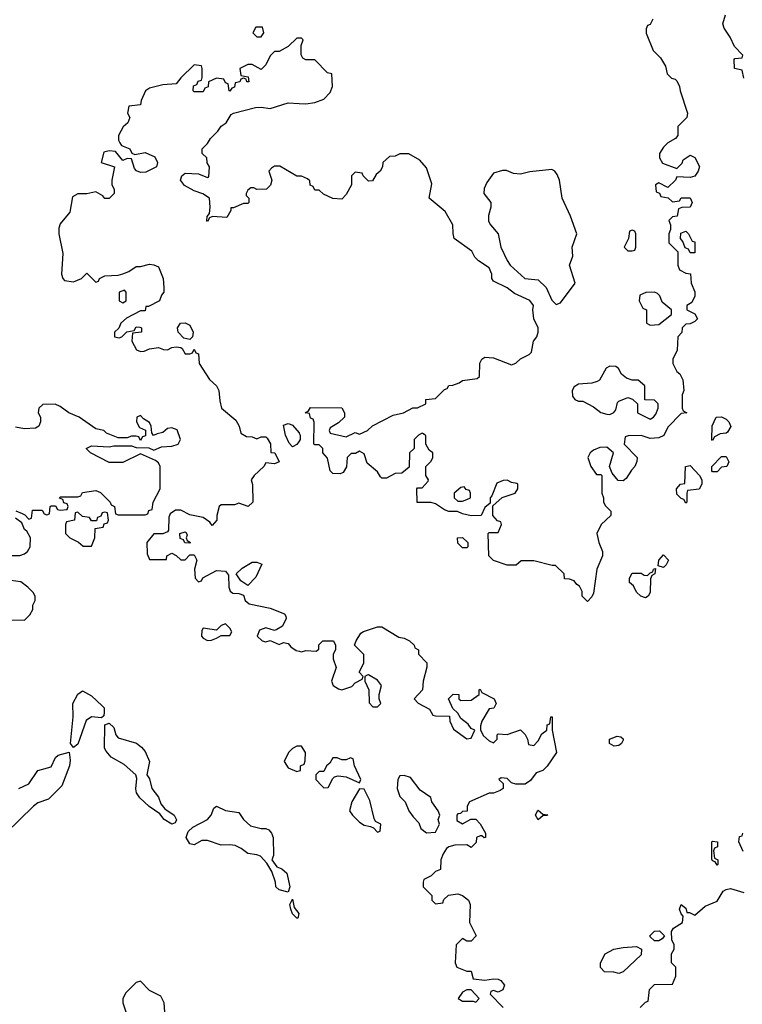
# Model space of a CAD drawing. Header units: inches. Extents: x 2380249 to 2585472, y 382747 to 546448.
# Tile 515 of 626: x 2538749 to 2541983, y 453924 to 458328. Entities that reach past the tile are written whole.
import ezdxf

# ---------------------------------------------------------------- set-up
doc = ezdxf.new("R2010")
doc.units = ezdxf.units.IN
doc.header["$MEASUREMENT"] = 0
doc.layers.add('C5435', color=7, linetype='Continuous')
doc.layers.add('C5445', color=7, linetype='Continuous')

msp = doc.modelspace()

# ---------------------------------------------------------------- linework, layer by layer
at = {"layer": 'C5435', "color": 4}
for points, elevation in [([(2539835.3, 458295.3), (2539806, 458294), (2539792, 458270), (2539810, 458252), (2539830, 458252), (2539842, 458270)], 32), ([(2539218, 457118), (2539194, 457110), (2539194, 457070), (2539210, 457062), (2539226, 457070), (2539226, 457110)], 32), ([(2539510, 456898), (2539484, 456904), (2539458, 456930), (2539455.3, 456950), (2539469.1, 456970.9), (2539490, 456972), (2539510, 456962), (2539524.7, 456930), (2539522, 456910)], 32), ([(2539130, 456126), (2539118, 456122), (2539112.7, 456107.3), (2539098, 456102), (2539092.7, 456087.3), (2539070, 456086), (2539062, 456102), (2539030, 456106), (2539010, 456126), (2538998, 456122), (2538994, 456090), (2538958, 456082), (2538954, 456070), (2538954, 456030), (2538974, 456010), (2539011.6, 455991.6), (2539032.7, 455972.7), (2539070, 455974), (2539086, 456010), (2539087.3, 456052.7), (2539122, 456058), (2539127.3, 456072.7), (2539142, 456078), (2539146, 456090), (2539142, 456122)], 32), ([(2539510, 455986), (2539488.4, 455988.4), (2539482, 456002), (2539467.3, 456007.3), (2539466, 456030), (2539490, 456038), (2539494.8, 456034.8), (2539498, 456022), (2539494, 456010), (2539498, 455998), (2539514, 455990)], 32), ([(2539770, 455798), (2539738, 455818), (2539718, 455850), (2539744.7, 455875.3), (2539790, 455902), (2539810, 455902), (2539832.7, 455892.7), (2539805.4, 455834.6)], 32), ([(2539670, 455626), (2539650, 455618), (2539630, 455598), (2539570, 455606), (2539563.6, 455596.4), (2539562, 455570), (2539570, 455562), (2539590, 455552), (2539607.3, 455552.7), (2539630, 455562), (2539650, 455574), (2539690, 455574), (2539698, 455590), (2539690, 455606)], 32), ([(2539115.3, 455204.7), (2539070, 455209.6), (2539046.8, 455193.2), (2539010, 455087.3), (2538990, 455072.7), (2538977, 455090), (2538988.3, 455210), (2538986.3, 455270), (2539010, 455311), (2539030, 455326.8), (2539070, 455304), (2539118.8, 455258.8), (2539126.8, 455250), (2539126.8, 455230), (2539125.4, 455214.6)], 28), ([(2539430, 454729.2), (2539395.3, 454750), (2539376, 454776), (2539328.1, 454808.1), (2539286.9, 454846.9), (2539272.3, 454870), (2539268.1, 454888.1), (2539273.6, 454933.6), (2539269.2, 454950), (2539217.1, 454997.1), (2539159, 455030), (2539136.5, 455056.5), (2539129.3, 455070), (2539130, 455174), (2539150, 455181), (2539170, 455162), (2539178.8, 455130), (2539190, 455116), (2539271.7, 455091.7), (2539294.9, 455074.9), (2539310, 455054.8), (2539330.5, 455010), (2539318, 454950), (2539330, 454932), (2539340.7, 454890), (2539370, 454850.8), (2539381.3, 454821.3), (2539398, 454798), (2539441, 454770), (2539451, 454749), (2539444.7, 454735.3)], 28), ([(2539950, 454426), (2539910, 454435.3), (2539895.3, 454450), (2539894, 454470), (2539878, 454518), (2539855.3, 454555.3), (2539826, 454586), (2539810, 454593.2), (2539770, 454599), (2539740.9, 454620.9), (2539714, 454634), (2539690, 454638), (2539650, 454636), (2539590, 454657.2), (2539564, 454656), (2539530, 454638), (2539510, 454642), (2539494, 454670), (2539502.7, 454697.3), (2539524.1, 454715.9), (2539590, 454750.7), (2539606.6, 454770), (2539618, 454802), (2539630, 454810.7), (2539670, 454790.8), (2539730, 454782), (2539751, 454750), (2539782, 454722), (2539830, 454710.7), (2539850.6, 454710.6), (2539864, 454704), (2539876, 454690), (2539882.8, 454670), (2539884.7, 454590), (2539878, 454570), (2539899.6, 454539.6), (2539922, 454530), (2539944.7, 454510), (2539958, 454450)], 28), ([(2539990, 454308.7), (2539970, 454328), (2539962, 454350), (2539958, 454370), (2539970, 454394), (2539976.9, 454356.9), (2539998, 454330), (2539994, 454310)], 28)]:
    msp.add_lwpolyline(points, close=True, dxfattribs=dict(at, elevation=elevation))
for points, elevation in [([(2540000, 458246), (2539990, 458246), (2539950, 458208), (2539910, 458186), (2539890, 458186), (2539870, 458166), (2539850, 458126), (2539830, 458106), (2539790, 458128), (2539770, 458128), (2539734, 458110), (2539738, 458078), (2539772, 458072), (2539774, 458050), (2539766, 458050), (2539762, 458062), (2539750, 458066), (2539738, 458062), (2539734, 458050), (2539714, 458046), (2539710, 458026), (2539698, 458022), (2539690, 458008), (2539686, 458010), (2539682, 458042), (2539670, 458046), (2539662, 458062), (2539630, 458066), (2539594, 458050), (2539592.7, 458027.3), (2539578, 458022), (2539570, 458006), (2539530, 458006), (2539526, 458010), (2539527.3, 458032.7), (2539542, 458038), (2539547.3, 458052.7), (2539562, 458058), (2539566, 458070), (2539566, 458110), (2539562, 458122), (2539530, 458126), (2539470, 458068), (2539450, 458042), (2539390, 458037.2), (2539330, 458022), (2539312, 458010), (2539292.7, 457967.3), (2539290, 457948), (2539238, 457942), (2539232, 457910), (2539242, 457890), (2539232.7, 457867.3), (2539211.6, 457848.4), (2539191.3, 457810), (2539191.3, 457790), (2539196.9, 457776.9), (2539205.4, 457765.4), (2539242, 457750), (2539251.3, 457731.3), (2539264.7, 457724.7), (2539310, 457734), (2539354, 457714), (2539366, 457690), (2539361, 457670), (2539313.7, 457646.3), (2539290, 457645.2), (2539272.5, 457652.5), (2539262.7, 457662.7), (2539250, 457706), (2539230, 457708), (2539210, 457698), (2539178, 457738), (2539150, 457741.2), (2539124.9, 457735.1), (2539114, 457690), (2539174, 457670), (2539162, 457610), (2539162, 457590), (2539172, 457570), (2539172, 457550), (2539150, 457528), (2539130, 457528), (2539120.4, 457540.4), (2539090, 457558), (2539050, 457548.7), (2539010, 457549), (2538984.7, 457535.3), (2538973.4, 457466.6), (2538930, 457415.3), (2538924.5, 457395.5), (2538924, 457370), (2538942, 457282), (2538936, 457190), (2538942.8, 457170), (2538950, 457161), (2538990, 457156), (2539026, 457170), (2539050, 457194), (2539090, 457154), (2539102, 457158), (2539106, 457170), (2539130, 457182), (2539190, 457184.7), (2539210, 457190.7), (2539238, 457202), (2539270, 457224.7), (2539290, 457224.7), (2539330, 457234), (2539350, 457232), (2539370, 457222), (2539391.3, 457170), (2539394, 457130), (2539394, 457110), (2539383.6, 457096.4), (2539374, 457070), (2539326, 457046), (2539314, 457046), (2539310, 457026), (2539290, 457026), (2539226.4, 456993.6), (2539202, 456970), (2539192, 456948), (2539174, 456930), (2539174, 456910), (2539194.6, 456905.4), (2539206, 456910), (2539228.4, 456931.6), (2539262, 456938), (2539270, 456954), (2539287.3, 456952.7), (2539294, 456950), (2539294, 456930), (2539254, 456926), (2539251.3, 456890), (2539271.1, 456851.1), (2539290, 456844.7), (2539305.4, 456845.4), (2539330, 456856), (2539370, 456862), (2539392.7, 456852.7), (2539410, 456852), (2539430, 456862), (2539450, 456864.7), (2539470, 456862), (2539476.9, 456856.9), (2539490, 456834), (2539510, 456834), (2539522, 456838), (2539530, 456854), (2539538, 456838), (2539550, 456834), (2539552, 456790), (2539598.5, 456718.5), (2539630.5, 456690.5), (2539641, 456670), (2539644, 456624), (2539652, 456590), (2539716.9, 456536.9), (2539732, 456510), (2539738, 456478), (2539763.6, 456463.6), (2539790, 456462), (2539810, 456454), (2539830, 456462), (2539850, 456462), (2539856.9, 456456.9), (2539870.9, 456430.9), (2539872.7, 456392.7), (2539890.7, 456390.7), (2539911, 456350), (2539890, 456342), (2539850, 456346), (2539842, 456330), (2539798, 456290), (2539784.7, 456270), (2539791.6, 456248.4), (2539792, 456170), (2539772, 456150), (2539730, 456166), (2539710, 456158), (2539650, 456158), (2539642, 456150), (2539632, 456110), (2539632, 456090), (2539610, 456066), (2539600.4, 456080.4), (2539570, 456102), (2539510, 456113.2), (2539470, 456134), (2539446, 456134), (2539422, 456118), (2539416.9, 456103.1), (2539415.3, 456044.7), (2539410, 456038), (2539390, 456028.7), (2539350, 456028), (2539318, 455990), (2539319.6, 455939.6), (2539330, 455914), (2539406, 455914), (2539408, 455930), (2539430, 455942), (2539450, 455932), (2539470, 455912), (2539490, 455912), (2539510, 455934), (2539530, 455934), (2539542, 455910), (2539532, 455870), (2539534, 455830), (2539550, 455814), (2539562, 455818), (2539568, 455832), (2539630, 455864.7), (2539670, 455862), (2539683.6, 455843.6), (2539684.7, 455790), (2539691.6, 455771.6), (2539703.6, 455763.6), (2539730, 455762), (2539750, 455754), (2539758, 455730), (2539775.3, 455715.3), (2539870, 455696), (2539934, 455670), (2539939.6, 455659.6), (2539942, 455650), (2539924.7, 455615.3), (2539899.8, 455600.2), (2539890, 455595.3), (2539850, 455608), (2539822.8, 455597.2), (2539812, 455570), (2539834, 455550), (2539850, 455544.7), (2539870, 455552), (2539910, 455534), (2539930, 455542), (2539950, 455538), (2539962.8, 455522.8), (2539986.4, 455506.4), (2540000, 455503.3)], 32), ([(2540000, 457628.8), (2539989, 457629), (2539912.7, 457672.7), (2539890, 457673.2), (2539875.3, 457664.7), (2539864.7, 457650), (2539878, 457610), (2539871.6, 457588.4), (2539854, 457570), (2539810, 457568), (2539796.4, 457576.4), (2539783.6, 457576.4), (2539770, 457566), (2539762, 457550), (2539762, 457542), (2539774, 457530), (2539774, 457510), (2539770, 457506), (2539750, 457506), (2539706, 457486), (2539694, 457486), (2539694, 457474), (2539676, 457444), (2539612, 457448), (2539598, 457442), (2539590, 457426), (2539586, 457430), (2539588, 457448), (2539598, 457462), (2539602, 457490), (2539598, 457530), (2539568.9, 457548.9), (2539530, 457562), (2539486, 457586), (2539469.2, 457610), (2539475.3, 457630), (2539490, 457641), (2539550, 457638), (2539590, 457622), (2539595.3, 457624.7), (2539598, 457670), (2539588.4, 457688.4), (2539586, 457710), (2539566, 457730), (2539566, 457750), (2539590, 457774), (2539603.1, 457796.9), (2539635.3, 457830), (2539650, 457852), (2539672.9, 457867.1), (2539695.3, 457904.7), (2539706, 457910), (2539804.7, 457935.3), (2539830, 457937.3), (2539870, 457931.3), (2539950, 457956), (2540000, 457953.5)], 32), ([(2538732, 456132), (2538759.6, 456119.6), (2538772.7, 456112.7), (2538790, 456094), (2538802, 456098), (2538806, 456134), (2538850, 456134), (2538858, 456118), (2538870, 456114), (2538882, 456118), (2538886, 456150), (2538890, 456154), (2538910, 456154), (2538918, 456138), (2538930, 456134), (2538962, 456138), (2538966, 456150), (2538962, 456162), (2538947.3, 456167.3), (2538942, 456182), (2538927.3, 456187.3), (2538930, 456194), (2539010, 456194), (2539022, 456198), (2539030, 456214), (2539090, 456222), (2539110, 456214), (2539154, 456170), (2539158, 456158), (2539174, 456150), (2539178, 456118), (2539190, 456114), (2539310, 456114), (2539322, 456118), (2539327.3, 456132.7), (2539342, 456138), (2539346, 456170), (2539378, 456230), (2539378, 456330), (2539370, 456346), (2539356.4, 456356.4), (2539290, 456386), (2539210, 456348), (2539150, 456348), (2539066, 456390), (2539046, 456410), (2539070, 456422), (2539150, 456418), (2539170, 456422), (2539250, 456422), (2539270, 456414), (2539327.3, 456412.7), (2539350, 456402), (2539383.1, 456416.9), (2539430, 456421), (2539458, 456430), (2539468.7, 456450), (2539453.2, 456493.2), (2539430, 456502), (2539410, 456499), (2539390, 456482), (2539363.6, 456476.4), (2539348, 456468), (2539340.4, 456480.4), (2539338, 456510), (2539330, 456526), (2539303.1, 456543.1), (2539290, 456558), (2539274, 456550), (2539272, 456530), (2539284.7, 456504.7), (2539312.7, 456492.7), (2539312.7, 456467.3), (2539298, 456462), (2539290, 456446), (2539282, 456462), (2539270, 456466), (2539250, 456466), (2539230, 456458), (2539190, 456458), (2539138, 456478), (2539126, 456490), (2539090, 456498), (2539015.3, 456550), (2538969.1, 456569.1), (2538930, 456598), (2538908.4, 456608.4), (2538852.7, 456607.3), (2538834, 456590), (2538832, 456570), (2538842, 456550), (2538842, 456530), (2538834, 456510), (2538819.6, 456500.4), (2538770, 456498), (2538730, 456506)], 32), ([(2540000, 456443), (2539990, 456428), (2539970, 456418), (2539954.6, 456434.6), (2539939, 456470), (2539930, 456514), (2539950, 456522), (2539959.6, 456519.6), (2539970, 456514), (2539999.8, 456479.8), (2540000, 456479.3)], 32), ([(2538711.6, 455931.6), (2538750, 455931), (2538770, 455938.8), (2538784, 455950), (2538795.3, 455970), (2538798, 456010), (2538780.4, 456040.4), (2538770, 456048), (2538758, 456078), (2538730, 456098)], 32), ([(2538696.4, 455643.6), (2538770, 455642), (2538794.6, 455665.4), (2538808, 455690), (2538808, 455710), (2538818, 455730), (2538818, 455750), (2538810, 455766), (2538786, 455790), (2538753.6, 455813.6), (2538710, 455819)], 32), ([(2538744.5, 454890), (2538790, 454910.4), (2538829.8, 454970.2), (2538890, 454986), (2538910, 455027.3), (2538921.1, 455038.9), (2538970, 455051.3), (2538975.3, 455015.3), (2538971.5, 454990), (2538938.2, 454901.8), (2538878.2, 454841.8), (2538830, 454824.7), (2538810.3, 454810), (2538686.4, 454690)], 28), ([(2540000, 455078), (2539990, 455078), (2539970, 455068), (2539952, 455050), (2539932, 455010), (2539950, 454982), (2539990, 454964.7), (2540000, 454968)], 32), ([(2539398, 453890), (2539395.3, 453930), (2539380.4, 453960.4), (2539330, 453986), (2539290, 454028), (2539270, 454022), (2539224.5, 453975.5), (2539211, 453950), (2539211, 453930), (2539224.7, 453890)], 32)]:
    msp.add_lwpolyline(points, dxfattribs=dict(at, elevation=elevation))
at = {"layer": 'C5445', "color": 4, "elevation": 32}
for points in [[(2541990, 458066), (2541982, 458102), (2541948, 458110), (2541946, 458150), (2541950, 458154), (2541982, 458158), (2541986, 458170), (2541948.4, 458208.4), (2541928.7, 458250), (2541902, 458290), (2541895.3, 458310), (2541908, 458350)], [(2541582, 458330), (2541570, 458306), (2541558, 458302), (2541552.7, 458287.3), (2541552.7, 458267.3), (2541584.7, 458190), (2541616.9, 458156.9), (2541639.6, 458119.6), (2541646.4, 458086.4), (2541666.4, 458066.4), (2541682, 458062), (2541690, 458054), (2541702, 458030), (2541704.7, 458010), (2541738, 457910), (2541734, 457890), (2541694, 457850), (2541694, 457810), (2541683.6, 457796.4), (2541650, 457778), (2541630, 457758), (2541612, 457730), (2541612, 457710), (2541626.4, 457686.4), (2541690, 457662), (2541713.6, 457686.4), (2541718, 457702), (2541750, 457722), (2541771.1, 457711.1), (2541790.9, 457670.9), (2541784.7, 457650), (2541770, 457628), (2541750, 457622), (2541690, 457626), (2541684.7, 457610), (2541650, 457578), (2541610, 457598), (2541594, 457590), (2541598, 457558), (2541612.7, 457552.7), (2541618, 457538), (2541651.6, 457531.6), (2541670, 457514), (2541702, 457518), (2541708.7, 457531.3), (2541750, 457531.3), (2541758, 457510), (2541750, 457489), (2541712, 457488), (2541698, 457482), (2541691.1, 457448.9), (2541670, 457446), (2541654, 457430), (2541662, 457410), (2541662, 457390), (2541654, 457370), (2541654, 457330), (2541694, 457290), (2541694, 457230), (2541702, 457210), (2541730, 457194), (2541751.6, 457191.6), (2541754, 457150), (2541771.1, 457111.1), (2541771.1, 457091.1), (2541756.9, 457063.1), (2541734, 457050), (2541734, 457030), (2541770, 457012), (2541782, 456990), (2541770, 456978), (2541750, 456968), (2541730, 456966), (2541714, 456950), (2541711.6, 456928.4), (2541694, 456910), (2541692, 456850), (2541672, 456810), (2541672, 456790), (2541690, 456754), (2541703.6, 456743.6), (2541716.9, 456716.9), (2541722, 456670), (2541714, 456650), (2541714, 456590), (2541718, 456578), (2541734, 456570), (2541710, 456566), (2541650, 456506), (2541631.1, 456468.9), (2541610, 456458), (2541570, 456455.3), (2541530, 456468), (2541472.7, 456467.3), (2541458, 456462), (2541454, 456430), (2541512, 456370), (2541511.6, 456351.6), (2541502, 456330), (2541486.4, 456313.6), (2541463.6, 456276.4), (2541450, 456266), (2541427.3, 456267.3), (2541400.4, 456300.4), (2541388, 456330), (2541406, 456390), (2541376.4, 456416.4), (2541345.4, 456414.6), (2541316.9, 456403.1), (2541302, 456390), (2541291.3, 456370), (2541304.7, 456330), (2541330, 456294), (2541350, 456294), (2541354, 456290), (2541354, 456210), (2541362, 456190), (2541362, 456170), (2541370, 456154), (2541394, 456130), (2541394, 456110), (2541351.3, 456070), (2541331.3, 456030), (2541341, 455990), (2541358, 455950), (2541358, 455930), (2541331.3, 455870), (2541316.9, 455763.1), (2541310, 455746), (2541290, 455726), (2541266, 455750), (2541266, 455770), (2541254.6, 455794.6), (2541242, 455802), (2541230, 455818), (2541210, 455826), (2541187.3, 455827.3), (2541186, 455850), (2541147.3, 455887.3), (2541132.7, 455887.3), (2541050, 455908), (2540992.7, 455907.3), (2540971.6, 455888.4), (2540930, 455888), (2540870, 455908.7), (2540848.7, 455930), (2540846, 456030), (2540850, 456034), (2540890, 456034), (2540906, 456070), (2540902, 456082), (2540887.3, 456087.3), (2540866, 456110), (2540866, 456154), (2540908.4, 456191.6), (2540966, 456210), (2540978, 456230), (2540978, 456250), (2540973.6, 456253.6), (2540950, 456258), (2540930, 456268), (2540912.7, 456267.3), (2540884.7, 456255.3), (2540862, 456198), (2540854, 456190), (2540854, 456166), (2540830, 456146), (2540814, 456110), (2540768.9, 456108.9), (2540730, 456118), (2540708.4, 456128.4), (2540670, 456128.7), (2540650, 456135.3), (2540610, 456162), (2540590, 456168), (2540528.4, 456168.4), (2540526, 456230), (2540530, 456234), (2540550, 456234), (2540576.4, 456263.6), (2540578, 456270), (2540566, 456290), (2540566, 456330), (2540590, 456354), (2540598, 456370), (2540598, 456390), (2540582, 456402), (2540566, 456430), (2540567.3, 456467.3), (2540556.4, 456476.4), (2540550, 456478), (2540534, 456470), (2540514, 456450), (2540514, 456410), (2540494, 456390), (2540492.7, 456327.3), (2540459.6, 456300.4), (2540430, 456298), (2540390, 456278), (2540370, 456278), (2540363.1, 456283.1), (2540350, 456306), (2540304.7, 456344.7), (2540290, 456386), (2540270, 456398), (2540251.6, 456388.4), (2540232.7, 456387.3), (2540214, 456370), (2540211.6, 456328.4), (2540196.9, 456303.1), (2540183.6, 456296.4), (2540150, 456298), (2540138, 456310), (2540127.3, 456367.3), (2540106, 456390), (2540106, 456410), (2540090, 456426), (2540070, 456426), (2540066, 456430), (2540067.3, 456527.3), (2540062, 456542), (2540050, 456546), (2540046, 456566), (2540026, 456570), (2540042, 456578), (2540050, 456594), (2540190, 456592), (2540202, 456570), (2540202, 456550), (2540175.3, 456524.7), (2540138, 456502), (2540134, 456490), (2540138, 456478), (2540210, 456462), (2540250, 456482), (2540270, 456474), (2540306, 456490), (2540328.4, 456511.6), (2540420.4, 456559.6), (2540466, 456570), (2540508.4, 456591.6), (2540530, 456592), (2540566, 456610), (2540566, 456630), (2540610, 456634), (2540650, 456674), (2540662, 456678), (2540670, 456692), (2540687.3, 456692.7), (2540716.4, 456703.6), (2540730, 456714), (2540796.4, 456723.6), (2540807.3, 456732.7), (2540808.9, 456791.1), (2540818, 456810), (2540830, 456818), (2540870, 456816), (2540950, 456784.7), (2540970, 456791.3), (2540990, 456811.3), (2541028.9, 456831.1), (2541039, 456841), (2541049.2, 456890), (2541064, 456910), (2541069.2, 456930), (2541069, 456950), (2541049.3, 456990.7), (2541045.2, 457030), (2541048.7, 457050), (2541032.7, 457072.7), (2540964.1, 457104.1), (2540930, 457129), (2540870, 457158), (2540862, 457170), (2540862, 457190), (2540850, 457218), (2540802, 457250), (2540786.3, 457266.3), (2540772.1, 457292.1), (2540694, 457350), (2540688.9, 457371.1), (2540688, 457410), (2540653.2, 457470), (2540582, 457530), (2540593.6, 457593.6), (2540570, 457666), (2540540.4, 457700.4), (2540490, 457728), (2540450, 457728), (2540430, 457718), (2540403.6, 457716.4), (2540374, 457690), (2540372, 457670), (2540362, 457650), (2540344.7, 457635.3), (2540327.3, 457607.3), (2540310, 457606), (2540286, 457630), (2540282, 457642), (2540250, 457646), (2540234, 457630), (2540234, 457590), (2540210, 457546), (2540190, 457526), (2540150, 457528), (2540108.4, 457548.4), (2540090, 457566), (2540070, 457566), (2540062, 457582), (2540048.4, 457588.4), (2540047.3, 457607.3), (2540036.4, 457616.4), (2540010, 457628.7), (2540000, 457628.8)], [(2540000, 457953.5), (2540030, 457952), (2540070, 457958), (2540110, 457972), (2540138, 458002), (2540148.7, 458030), (2540146, 458086), (2540126, 458090), (2540070, 458148), (2540030, 458148), (2540016.4, 458156.4), (2540008.4, 458171.6), (2540008, 458212), (2540018, 458238), (2540010, 458246), (2540000, 458246)], [(2540000, 456479.3), (2540004.7, 456470), (2540004.7, 456450), (2540000, 456443)], [(2540000, 455503.3), (2540010, 455501), (2540030, 455506), (2540076.4, 455503.6), (2540087.3, 455512.7), (2540088.4, 455531.6), (2540106, 455550), (2540154, 455550), (2540162, 455530), (2540162, 455510), (2540152, 455490), (2540152, 455470), (2540166, 455430), (2540144.7, 455370), (2540152, 455350), (2540175.3, 455335.3), (2540190, 455331), (2540235.1, 455344.9), (2540250, 455362), (2540282, 455378), (2540286, 455390), (2540268, 455410), (2540288.7, 455450), (2540288.9, 455488.9), (2540248, 455530), (2540255.3, 455550), (2540276.4, 455583.6), (2540288.4, 455591.6), (2540350, 455612), (2540370, 455612), (2540446.4, 455566.4), (2540470, 455562), (2540494, 455550), (2540514, 455530), (2540518, 455518), (2540534, 455510), (2540534, 455490), (2540571.6, 455451.6), (2540571.3, 455431.3), (2540554, 455370), (2540552, 455330), (2540514, 455290), (2540531.6, 455271.6), (2540583.6, 455243.6), (2540598, 455218), (2540610, 455214), (2540672.7, 455212.7), (2540674, 455190), (2540690, 455154), (2540750, 455112), (2540770, 455114), (2540786, 455150), (2540770, 455158), (2540756.5, 455176.5), (2540723.1, 455203.1), (2540710, 455226), (2540687.3, 455247.3), (2540668, 455290), (2540688.4, 455311.6), (2540714, 455310), (2540714, 455290), (2540723.6, 455283.6), (2540770, 455284.7), (2540806, 455310), (2540806, 455330), (2540810, 455334), (2540818, 455318), (2540872, 455290), (2540882, 455270), (2540871.3, 455248.7), (2540850, 455246), (2540818, 455190), (2540812, 455170), (2540812, 455150), (2540825.4, 455125.4), (2540850, 455102), (2540870, 455094), (2540886, 455110), (2540886, 455130), (2540890, 455134), (2540930, 455131.3), (2540990, 455151), (2541010.7, 455130.7), (2541021, 455110), (2541025.4, 455085.4), (2541050, 455082), (2541070, 455102), (2541086.3, 455133.7), (2541108, 455150), (2541110, 455174), (2541122, 455178), (2541126, 455210), (2541131.3, 455210), (2541131.3, 455150), (2541151, 455050), (2541110, 454988.7), (2541090.5, 454969.5), (2541060.7, 454959.3), (2541034.4, 454925.6), (2541010.7, 454909.3), (2540969.1, 454909.1), (2540950, 454915.3), (2540930, 454934), (2540903.6, 454936.4), (2540894, 454930), (2540912, 454912), (2540912, 454890), (2540899.8, 454880.2), (2540870, 454869), (2540850, 454868.7), (2540762, 454830), (2540752, 454810), (2540751.6, 454788.4), (2540730, 454786), (2540722, 454778), (2540710, 454775.3), (2540706, 454770), (2540706, 454746), (2540730, 454732), (2540768, 454752), (2540790, 454752), (2540810, 454732), (2540834, 454690), (2540834, 454670), (2540828.4, 454668.4), (2540818, 454678), (2540810, 454678), (2540794, 454670), (2540791.6, 454648.4), (2540770, 454626), (2540750, 454638), (2540696.4, 454636.4), (2540670, 454628), (2540659.6, 454620.4), (2540643.6, 454596.4), (2540634, 454570), (2540632.7, 454527.3), (2540610, 454518), (2540590, 454498), (2540558, 454482), (2540554, 454470), (2540554, 454450), (2540594, 454410), (2540594, 454390), (2540610, 454374), (2540642, 454378), (2540647.3, 454392.7), (2540668.4, 454411.6), (2540710, 454418), (2540730, 454411.3), (2540758, 454390), (2540764.7, 454370), (2540762, 454290), (2540791.3, 454230), (2540770, 454206), (2540750, 454206), (2540730, 454218), (2540702, 454190), (2540698, 454110), (2540704.7, 454090), (2540750, 454072), (2540770, 454072), (2540778, 454038), (2540830, 454032), (2540870, 454038), (2540890, 454036), (2540902, 454030), (2540918, 454010), (2540911.3, 453988.7), (2540890, 453978), (2540870, 453986), (2540858, 453982), (2540854, 453970), (2540912, 453910)], [(2540000, 454968), (2540006, 454970), (2540006, 454990), (2540022, 454998), (2540027.3, 455012.7), (2540028, 455050), (2540010, 455078), (2540000, 455078)], [(2541987.3, 454607.3), (2541968, 454650), (2541970, 454674), (2541982, 454678), (2541986, 454690)], [(2541526, 453910), (2541550, 453934), (2541562, 453938), (2541568, 453990), (2541590, 454012), (2541670, 454014), (2541686, 454050), (2541686, 454090), (2541666, 454110), (2541666, 454150), (2541678, 454170), (2541678, 454190), (2541667.3, 454212.7), (2541666, 454250), (2541675.3, 454264.7), (2541715.3, 454290), (2541718, 454318), (2541708.7, 454328.7), (2541702, 454350), (2541708.9, 454371.1), (2541730, 454354), (2541734, 454334), (2541746, 454334), (2541770, 454322), (2541816.5, 454363.5), (2541870, 454384.7), (2541898, 454430), (2541910, 454438), (2541930, 454442), (2541990, 454424.7)]]:
    msp.add_lwpolyline(points, dxfattribs=at)
for points in [[(2541130, 457658), (2541032.5, 457647.5), (2540990, 457637), (2540959.5, 457639.5), (2540927.1, 457652.9), (2540910, 457653.2), (2540870, 457642), (2540839.8, 457600.2), (2540827.3, 457572.7), (2540826, 457550), (2540858, 457510), (2540858, 457490), (2540847.1, 457452.9), (2540847.5, 457427.5), (2540856, 457410), (2540891, 457370), (2540902.8, 457310), (2540930.6, 457250.6), (2540944.7, 457230), (2541010, 457171), (2541070, 457164.7), (2541104.7, 457130), (2541130, 457074), (2541150, 457054), (2541170, 457062), (2541235.3, 457150), (2541209.2, 457230), (2541224, 457270), (2541222, 457310), (2541242, 457370), (2541214, 457450), (2541177.2, 457530), (2541165.2, 457610), (2541155.1, 457635.1), (2541144, 457650)], [(2541490, 457386), (2541478, 457382), (2541474, 457350), (2541454, 457310), (2541470, 457294), (2541490, 457294), (2541502, 457298), (2541506, 457310), (2541506, 457370), (2541502, 457382)], [(2541750, 457286), (2541742, 457302), (2541727.3, 457307.3), (2541716.4, 457336.4), (2541706, 457350), (2541707.3, 457372.7), (2541730, 457382), (2541742, 457370), (2541758, 457338), (2541770, 457334), (2541770, 457286)], [(2541590, 457108.7), (2541551.6, 457108.4), (2541524.7, 457095.3), (2541522, 457070), (2541538, 457038), (2541554, 457030), (2541554, 456970), (2541570, 456962), (2541610, 456964.7), (2541666, 457010), (2541666, 457030), (2541624, 457064), (2541613.6, 457093.6), (2541603.1, 457103.1)], [(2541390, 456778), (2541374, 456770), (2541343.6, 456716.4), (2541334, 456710), (2541310, 456702), (2541250, 456698), (2541230, 456686), (2541222, 456670), (2541223.6, 456643.6), (2541234, 456630), (2541250, 456622), (2541270, 456622), (2541316.8, 456596.8), (2541350, 456571.3), (2541376.4, 456563.6), (2541390, 456562), (2541408.4, 456571.6), (2541416.4, 456583.6), (2541424, 456616), (2541430, 456622), (2541470, 456638), (2541491.3, 456631.3), (2541514, 456610), (2541514, 456570), (2541570, 456542), (2541586, 456550), (2541596.4, 456563.6), (2541606, 456590), (2541606, 456610), (2541590, 456626), (2541547.3, 456627.3), (2541546, 456690), (2541516.4, 456716.4), (2541490, 456715.3), (2541464.7, 456724.7), (2541442, 456742), (2541428.4, 456768.4), (2541416.4, 456776.4)], [(2541850, 456446), (2541846, 456450), (2541848.4, 456511.6), (2541866, 456550), (2541890, 456552), (2541910, 456542), (2541922, 456530), (2541931.3, 456508.7), (2541916.9, 456483.1), (2541910, 456478), (2541883.6, 456476.4), (2541858, 456462)], [(2541850, 456306), (2541846, 456310), (2541846, 456330), (2541890, 456374), (2541910, 456374), (2541922, 456350), (2541914, 456330), (2541890, 456326), (2541870, 456306)], [(2541730, 456166), (2541722, 456182), (2541710, 456186), (2541690, 456206), (2541688, 456230), (2541706, 456250), (2541726, 456254), (2541728, 456330), (2541750, 456334), (2541792, 456290), (2541802, 456270), (2541802, 456250), (2541790, 456228), (2541738, 456222), (2541734, 456210), (2541734, 456170)], [(2540738, 456238), (2540723.6, 456236.4), (2540694, 456210), (2540694, 456190), (2540710, 456174), (2540730, 456174), (2540750, 456182), (2540766, 456190), (2540766, 456210), (2540762, 456222), (2540747.3, 456227.3)], [(2540730, 455966), (2540710, 455986), (2540708.9, 456011.1), (2540730, 456012), (2540754, 455990), (2540754, 455970), (2540750, 455966)], [(2541630, 455878), (2541606, 455886), (2541608.7, 455910), (2541630, 455934), (2541652, 455910), (2541642, 455890)], [(2541550, 455742), (2541529.1, 455749.1), (2541510, 455768), (2541495.3, 455795.3), (2541478, 455810), (2541478, 455830), (2541490, 455852), (2541530, 455852), (2541543.6, 455843.6), (2541558, 455842), (2541570, 455854), (2541582, 455858), (2541586, 455870), (2541594, 455874), (2541592, 455850), (2541578, 455842), (2541572.7, 455827.3), (2541570, 455766), (2541562, 455750)], [(2540310, 455398), (2540303.6, 455396.4), (2540294, 455390), (2540294, 455370), (2540312, 455330), (2540312.7, 455272.7), (2540330, 455254), (2540350, 455254), (2540366, 455270), (2540358, 455290), (2540358, 455310), (2540368.7, 455350), (2540350, 455374)], [(2541410, 455079), (2541388, 455090), (2541388.7, 455110), (2541423.6, 455123.6), (2541439.8, 455119.8), (2541450, 455112), (2541450, 455106), (2541442, 455090), (2541430, 455082)], [(2540230, 455026), (2540210, 455018), (2540190, 455018), (2540170, 455026), (2540150, 455026), (2540136.9, 455003.1), (2540122, 454990), (2540110, 454966), (2540090, 454966), (2540074, 454950), (2540074, 454930), (2540101, 454901), (2540110, 454892), (2540130, 454894), (2540150, 454934), (2540158, 454942), (2540174.6, 454945.4), (2540210, 454941), (2540270, 454914), (2540275.3, 454930), (2540248, 454990), (2540242, 455022)], [(2540470, 454948), (2540450, 454946), (2540442, 454930), (2540438, 454890), (2540450, 454854), (2540474, 454830), (2540491.3, 454790), (2540510, 454762), (2540535.3, 454735.3), (2540544.7, 454710), (2540570, 454691.3), (2540610, 454694), (2540628, 454730), (2540622, 454750), (2540628.7, 454770), (2540622, 454790), (2540594, 454830), (2540588.9, 454848.9), (2540542, 454882), (2540498, 454938)], [(2540270, 454888), (2540234.8, 454830), (2540224.7, 454790), (2540238, 454770), (2540270, 454738), (2540290, 454724.7), (2540319.6, 454719.6), (2540332.7, 454712.7), (2540350, 454694), (2540362, 454698), (2540366, 454730), (2540342, 454742), (2540335.3, 454755.3), (2540315.5, 454835.5), (2540290, 454886)], [(2541070, 454748.7), (2541058, 454770), (2541066, 454790), (2541070, 454792), (2541090, 454774), (2541112, 454772), (2541108, 454768), (2541092, 454768)], [(2541870, 454546), (2541862, 454562), (2541850, 454566), (2541847.3, 454572.7), (2541846, 454650), (2541850, 454654), (2541872, 454650), (2541871.6, 454628.4), (2541858, 454622), (2541854, 454610), (2541858, 454578), (2541874, 454570), (2541874, 454550)], [(2541590, 454208), (2541570, 454226), (2541568.7, 454230), (2541590, 454251), (2541612, 454252), (2541634, 454230), (2541623.6, 454216.4), (2541610, 454208)], [(2541430, 454062), (2541408.4, 454068.4), (2541366, 454070), (2541348.4, 454088.4), (2541348, 454110), (2541368.7, 454150), (2541408, 454170), (2541450, 454178.8), (2541510, 454182), (2541531.1, 454171.1), (2541530, 454146), (2541450, 454068.7)], [(2540770, 453988), (2540750, 453988), (2540730, 453978), (2540712, 453950), (2540730, 453938), (2540778, 453938), (2540790, 453934), (2540806, 453950)]]:
    msp.add_lwpolyline(points, close=True, dxfattribs=at)

doc.saveas('drawing.dxf')
